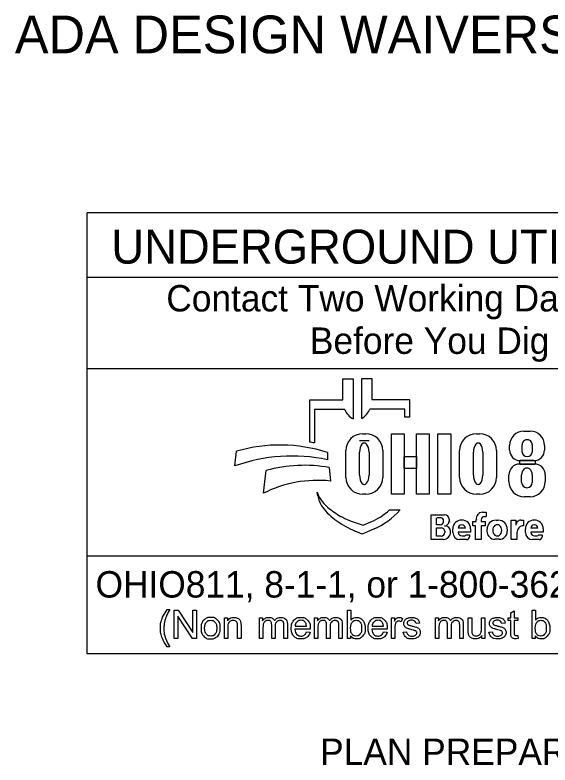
# Model space of a CAD drawing. Extents: x -14196 to 143, y -6096 to 28.
# Drawn here: x 113.808 to 116.645, y 8.921 to 12.896 of the extents above; entities that cross this region are included whole.
import ezdxf

# ---------------------------------------------------------------- set-up
doc = ezdxf.new("R2010")
doc.units = 0
doc.layers.add('SH_Data', color=7, linetype='Continuous')
doc.layers.add('SH_Text', color=7, linetype='Continuous')

msp = doc.modelspace()

# ---------------------------------------------------------------- linework, layer by layer
at = {"layer": 'SH_Data'}
for p, q in [((114.1908, 9.5104), (114.1908, 11.8479)), ((118.4408, 11.8479), (114.1908, 11.8479)), ((114.1908, 11.5064), (118.4408, 11.5064)), ((114.1908, 11.023), (118.4408, 11.023)), ((118.4408, 10.0283), (114.1908, 10.0283)), ((118.4408, 9.5104), (114.1908, 9.5104))]:
    msp.add_line(p, q, dxfattribs=at)
at = {"layer": 'SH_Text'}
for p, q in [((115.5468, 10.856), (115.5468, 10.9674)), ((115.5468, 10.9674), (115.6004, 10.9674)), ((115.6004, 10.9674), (115.6004, 10.7554)), ((115.6461, 10.7577), (115.6461, 10.9698)), ((115.6461, 10.9698), (115.6997, 10.9698)), ((115.6997, 10.9698), (115.6997, 10.8583)), ((115.3708, 10.6321), (115.3708, 10.856)), ((115.3708, 10.856), (115.5468, 10.856)), ((115.6997, 10.8583), (115.899, 10.8583)), ((115.899, 10.8583), (115.899, 10.7645)), ((115.3961, 10.8045), (115.3961, 10.6277)), ((115.5572, 10.8045), (115.3961, 10.8045)), ((115.8757, 10.8068), (115.6893, 10.8068)), ((115.8757, 10.7645), (115.8757, 10.8068)), ((115.899, 10.7645), (115.8757, 10.7645)), ((115.6518, 10.6768), (115.6683, 10.6768)), ((116.2548, 10.6768), (116.2714, 10.6768)), ((116.5064, 10.6908), (116.5391, 10.6908)), ((115.685, 10.6398), (115.6353, 10.6398)), ((116.4962, 10.5788), (116.4962, 10.6181)), ((116.5504, 10.6181), (116.5504, 10.5788)), ((114.9735, 10.5058), (114.9829, 10.5839)), ((115.4641, 10.5774), (115.4641, 10.5386)), ((115.5623, 10.4453), (115.5623, 10.5873)), ((115.6352, 10.4567), (115.6352, 10.579)), ((115.685, 10.579), (115.685, 10.4567)), ((115.7578, 10.5873), (115.7578, 10.4453)), ((116.1654, 10.4453), (116.1654, 10.5873)), ((116.2383, 10.4567), (116.2383, 10.579)), ((116.2881, 10.579), (116.2881, 10.4567)), ((116.3608, 10.5873), (116.3608, 10.4453)), ((116.4301, 10.5902), (116.4301, 10.6145)), ((116.6154, 10.6145), (116.6154, 10.5902)), ((115.4741, 10.4968), (115.4803, 10.4258)), ((116.4842, 10.5159), (116.5616, 10.5159)), ((116.5594, 10.5342), (116.4861, 10.5342)), ((115.1253, 10.3612), (115.14, 10.4814)), ((116.4264, 10.4239), (116.4264, 10.458)), ((116.4938, 10.418), (116.4938, 10.4589)), ((116.5507, 10.4589), (116.5507, 10.418)), ((116.6195, 10.458), (116.6195, 10.4239)), ((115.413, 10.3483), (115.4099, 10.3663)), ((115.6683, 10.3558), (115.6518, 10.3558)), ((116.2714, 10.3558), (116.2548, 10.3558)), ((116.5385, 10.343), (116.5073, 10.343)), ((115.7933, 10.2725), (115.8507, 10.2725)), ((116.2872, 10.2602), (116.3066, 10.2602)), ((116.3066, 10.2602), (116.3066, 10.2372)), ((116.0146, 10.1167), (116.0146, 10.2474)), ((116.0146, 10.2474), (116.0858, 10.2474)), ((116.0425, 10.1939), (116.0425, 10.2309)), ((116.0677, 10.2309), (116.0465, 10.2309)), ((116.1095, 10.2237), (116.1095, 10.2158)), ((116.2539, 10.2118), (116.2539, 10.2223)), ((116.28, 10.2203), (116.28, 10.2118)), ((116.3066, 10.2368), (116.2965, 10.2368)), ((116.3584, 10.2184), (116.3705, 10.2184)), ((116.4386, 10.1155), (116.4386, 10.2182)), ((116.4386, 10.2182), (116.4632, 10.2182)), ((116.4632, 10.2182), (116.4632, 10.1913)), ((116.4904, 10.2182), (116.5043, 10.2182)), ((116.5043, 10.2182), (116.5043, 10.1885)), ((115.5949, 10.2121), (115.6543, 10.1916)), ((115.6543, 10.1916), (115.6953, 10.2094)), ((116.062, 10.1939), (116.0425, 10.1939)), ((116.2346, 10.1888), (116.2346, 10.2118)), ((116.2346, 10.2118), (116.2539, 10.2118)), ((116.2495, 10.1888), (116.2346, 10.1888)), ((116.2495, 10.1155), (116.2495, 10.1888)), ((116.28, 10.2118), (116.3015, 10.2118)), ((116.3015, 10.1888), (116.28, 10.1888)), ((116.28, 10.1888), (116.28, 10.1155)), ((116.3015, 10.2118), (116.3015, 10.1888)), ((115.6483, 10.1446), (115.6109, 10.161)), ((115.7115, 10.172), (115.6483, 10.1446)), ((116.0425, 10.1345), (116.0425, 10.1774)), ((116.0425, 10.1774), (116.0681, 10.1774)), ((116.0862, 10.1593), (116.0862, 10.1529)), ((116.1176, 10.1564), (116.1176, 10.156)), ((116.1291, 10.1535), (116.1291, 10.1719)), ((116.1957, 10.1759), (116.1572, 10.1759)), ((116.2237, 10.1542), (116.1572, 10.1542)), ((116.2009, 10.1405), (116.2177, 10.1405)), ((116.2177, 10.1405), (116.2177, 10.1307)), ((116.2237, 10.1719), (116.2237, 10.1542)), ((116.3106, 10.1598), (116.3106, 10.1706)), ((116.4183, 10.1706), (116.4183, 10.1598)), ((116.4691, 10.1536), (116.4691, 10.1155)), ((116.514, 10.1535), (116.514, 10.1719)), ((116.5806, 10.1759), (116.5421, 10.1759)), ((116.6086, 10.1542), (116.5421, 10.1542)), ((116.5858, 10.1405), (116.6026, 10.1405)), ((116.6026, 10.1405), (116.6026, 10.1307)), ((116.6086, 10.1719), (116.6086, 10.1542)), ((116.0782, 10.1167), (116.0146, 10.1167)), ((116.0678, 10.1345), (116.0425, 10.1345)), ((116.2025, 10.1155), (116.1671, 10.1155)), ((116.1782, 10.135), (116.1923, 10.135)), ((116.28, 10.1155), (116.2495, 10.1155)), ((116.3755, 10.117), (116.3533, 10.117)), ((116.4691, 10.1155), (116.4386, 10.1155)), ((116.5874, 10.1155), (116.552, 10.1155)), ((116.5631, 10.135), (116.5772, 10.135))]:
    msp.add_line(p, q, dxfattribs=at)
for points in [[(115.8042, 10.6757), (115.8722, 10.6757), (115.8722, 10.3557), (115.8042, 10.3557)], [(115.9364, 10.6757), (116.0043, 10.6757), (116.0043, 10.3557), (115.9364, 10.3557)], [(116.0497, 10.6757), (116.1185, 10.6757), (116.1185, 10.3557), (116.0497, 10.3557)], [(115.8722, 10.5558), (115.9364, 10.5558), (115.9364, 10.4918), (115.8722, 10.4918)], [(116.4839, 10.5342), (116.5656, 10.5342), (116.5656, 10.5157), (116.4839, 10.5157)]]:
    msp.add_lwpolyline(points, close=True, dxfattribs=at)
for points in [[(114.6154, 9.7442), (114.6286, 9.7442)], [(114.6521, 9.5916), (114.6521, 9.7417), (114.6725, 9.7417), (114.7515, 9.6238), (114.7515, 9.7417), (114.7705, 9.7417), (114.7705, 9.5916), (114.7501, 9.5916), (114.6711, 9.7095), (114.6711, 9.5916), (114.6521, 9.5916)], [(115.5876, 9.5916), (115.5705, 9.5916), (115.5705, 9.7417), (115.589, 9.7417), (115.589, 9.6882)], [(116.5667, 9.5916), (116.5496, 9.5916), (116.5496, 9.7417), (116.568, 9.7417), (116.568, 9.6882)], [(114.9181, 9.5916), (114.9181, 9.7004), (114.9347, 9.7004), (114.9347, 9.6849)], [(115.1045, 9.5916), (115.1045, 9.7004), (115.121, 9.7004), (115.121, 9.6851)], [(115.3959, 9.5916), (115.3959, 9.7004), (115.4124, 9.7004), (115.4124, 9.6851)], [(115.8037, 9.5916), (115.8037, 9.7004), (115.8203, 9.7004), (115.8203, 9.6839)], [(116.0369, 9.5916), (116.0369, 9.7004), (116.0534, 9.7004), (116.0534, 9.6851)], [(116.2112, 9.633), (116.2112, 9.7004), (116.2296, 9.7004), (116.2296, 9.6401)], [(116.2809, 9.6421), (116.2809, 9.7004), (116.2993, 9.7004), (116.2993, 9.5916), (116.2828, 9.5916)], [(116.4365, 9.6234), (116.4365, 9.6861), (116.4229, 9.6861), (116.4229, 9.7004), (116.4365, 9.7004), (116.4365, 9.7274), (116.455, 9.7384), (116.455, 9.7004), (116.4734, 9.7004), (116.4734, 9.6861), (116.455, 9.6861), (116.455, 9.6223)], [(115.1876, 9.6547), (115.1876, 9.5916), (115.1692, 9.5916), (115.1692, 9.6622)], [(115.252, 9.6662), (115.252, 9.5916), (115.2336, 9.5916), (115.2336, 9.6601)], [(115.479, 9.6547), (115.479, 9.5916), (115.4605, 9.5916), (115.4605, 9.6622)], [(115.5434, 9.6662), (115.5434, 9.5916), (115.525, 9.5916), (115.525, 9.6601)], [(115.8627, 9.6969), (115.8563, 9.6799)], [(115.9527, 9.6723), (115.9346, 9.6699)], [(116.12, 9.6547), (116.12, 9.5916), (116.1015, 9.5916), (116.1015, 9.6622)], [(116.1844, 9.6662), (116.1844, 9.5916), (116.166, 9.5916), (116.166, 9.6601)], [(116.4072, 9.6723), (116.3892, 9.6699)], [(114.9365, 9.651), (114.9365, 9.5916), (114.9181, 9.5916)], [(115.0064, 9.6585), (115.0064, 9.5916), (114.988, 9.5916), (114.988, 9.6577)], [(115.1229, 9.648), (115.1229, 9.5916), (115.1045, 9.5916)], [(115.3732, 9.6412), (115.2921, 9.6412)], [(115.2931, 9.6564), (115.3539, 9.6564)], [(115.3537, 9.6267), (115.3727, 9.6243)], [(115.4143, 9.648), (115.4143, 9.5916), (115.3959, 9.5916)], [(115.7812, 9.6412), (115.7001, 9.6412)], [(115.7011, 9.6564), (115.7619, 9.6564)], [(115.7617, 9.6267), (115.7807, 9.6243)], [(115.8221, 9.6486), (115.8221, 9.5916), (115.8037, 9.5916)], [(115.8663, 9.6241), (115.8845, 9.6269)], [(116.0553, 9.648), (116.0553, 9.5916), (116.0369, 9.5916)], [(116.3208, 9.6241), (116.339, 9.6269)], [(115.5876, 9.6052), (115.5876, 9.5916)], [(116.2828, 9.5916), (116.2828, 9.6076)], [(116.4734, 9.608), (116.476, 9.5917)], [(116.5667, 9.6052), (116.5667, 9.5916)], [(114.6286, 9.5474), (114.6154, 9.5474)]]:
    msp.add_lwpolyline(points, dxfattribs=at)
for centre, radius, start, end in [((115.6485, 10.8413), 0.0985, 201.9296, 240.7469), ((115.598, 10.8436), 0.0985, 299.2531, 338.0704), ((115.6518, 10.5873), 0.0895, 90, 180), ((115.6683, 10.5873), 0.0895, 0, 90), ((116.2548, 10.5873), 0.0895, 90, 180), ((116.2714, 10.5873), 0.0895, 0, 90), ((116.5064, 10.6145), 0.0763, 90, 180), ((116.5391, 10.6145), 0.0763, 0, 90), ((115.2129, 9.7978), 0.8191, 72.1402, 106.3144), ((115.2427, 9.8231), 0.8191, 79.2074, 81.0007), ((116.4861, 10.5902), 0.056, 180, 270), ((116.5594, 10.5902), 0.056, 270, 0), ((115.276, 9.6667), 0.8919, 77.8238, 109.8274), ((115.3399, 9.777), 0.7322, 79.44, 105.8467), ((116.4842, 10.458), 0.0579, 90, 180), ((116.5616, 10.458), 0.0579, 0, 90), ((115.412, 9.7938), 0.6357, 83.8248, 116.8021), ((115.6518, 10.4453), 0.0895, 180, 270), ((115.6683, 10.4453), 0.0895, 270, 0), ((116.2548, 10.4453), 0.0895, 180, 270), ((116.2714, 10.4453), 0.0895, 270, 0), ((116.5073, 10.4239), 0.081, 180, 270), ((116.5385, 10.4239), 0.081, 270, 0), ((115.5973, 10.4384), 0.2008, 201.0457, 232.5314), ((115.5543, 10.3724), 0.1433, 189.6817, 216.0884), ((115.688, 10.4699), 0.3088, 216.0884, 235.7167), ((115.7899, 10.6896), 0.5173, 232.5314, 241.794), ((115.5519, 10.5399), 0.3602, 293.4582, 312.0712), ((115.5519, 10.5399), 0.401, 293.4582, 317.8286), ((116.2872, 10.2267), 0.0335, 90, 187.5187), ((115.7047, 10.5308), 0.3371, 241.794, 250.9821), ((116.0638, 10.214), 0.0169, 357.8325, 90), ((116.0858, 10.2237), 0.0238, 0, 90), ((116.1764, 10.1719), 0.0473, 0, 180), ((116.2965, 10.2203), 0.0165, 90, 180), ((116.3584, 10.1706), 0.0478, 90, 180), ((116.3705, 10.1706), 0.0478, 0, 90), ((116.4901, 10.1913), 0.0269, 89.2449, 180), ((116.5613, 10.1719), 0.0473, 0, 180), ((115.8545, 10.7141), 0.6044, 235.7167, 246.2325), ((116.062, 10.2127), 0.0187, 270, 2.0582), ((116.0854, 10.2129), 0.0243, 270, 6.6529), ((116.0855, 10.1565), 0.0321, 4.0748, 90), ((116.0959, 10.2115), 0.0175, 347.4023, 0), ((116.1764, 10.1749), 0.0193, 2.9632, 177.0368), ((116.5041, 10.1536), 0.0349, 89.6033, 180), ((116.5614, 10.1749), 0.0193, 2.9632, 177.0368), ((116.0678, 10.1529), 0.0184, 270, 0), ((116.0681, 10.1593), 0.0181, 0, 90), ((116.0782, 10.156), 0.0393, 270, 0), ((116.0846, 10.1564), 0.033, 0, 11.7502), ((116.1671, 10.1535), 0.038, 180, 270), ((116.1782, 10.156), 0.021, 184.827, 270), ((116.1923, 10.1444), 0.00938, 270, 335.9979), ((116.3533, 10.1598), 0.0428, 180, 270), ((116.3755, 10.1598), 0.0428, 270, 0), ((116.552, 10.1535), 0.038, 180, 270), ((116.5631, 10.156), 0.021, 184.827, 270), ((116.5772, 10.1444), 0.00938, 270, 335.9979), ((116.2025, 10.1307), 0.0152, 270, 0), ((116.5874, 10.1307), 0.0152, 270, 0)]:
    msp.add_arc(centre, radius, start, end, dxfattribs=at)
for centre, major_axis, ratio, start_param, end_param in [((115.6601, 10.579), (0, 0.0484), 0.514403, 4.712389, 7.853982), ((116.2632, 10.579), (0, 0.0484), 0.514403, 4.712389, 7.853982), ((116.5233, 10.6181), (0.0271, 0), 0.969373, 0, 3.141593), ((116.5233, 10.5788), (0.0271, 0), 0.818453, 3.141593, 6.283185), ((115.6601, 10.4567), (0, 0.0484), 0.514403, 1.570796, 4.712389), ((116.2632, 10.4567), (0, 0.0484), 0.514403, 1.570796, 4.712389), ((116.5223, 10.4589), (0, 0.0358), 0.794529, 4.712389, 7.853982), ((116.5223, 10.418), (0.0284, 0), 0.959837, 3.141593, 6.283185), ((116.3649, 10.1652), (0, 0.029), 0.832186, 4.712389, 7.853982), ((116.3649, 10.1652), (0, 0.0302), 0.797287, 1.570796, 4.712389)]:
    msp.add_ellipse(centre, major_axis=major_axis, ratio=ratio, start_param=start_param, end_param=end_param, dxfattribs=at)
for points in [[(114.6154, 9.5474), (114.6001, 9.5667), (114.5896, 9.5925), (114.579, 9.6183), (114.579, 9.6459), (114.579, 9.6703), (114.5869, 9.6926), (114.5961, 9.7185), (114.6154, 9.7442)], [(114.6286, 9.7442), (114.6162, 9.7229), (114.6122, 9.7138), (114.606, 9.6997), (114.6024, 9.6843), (114.598, 9.6652), (114.598, 9.6458), (114.598, 9.5966), (114.6286, 9.5474)], [(114.7946, 9.646), (114.7946, 9.6762), (114.8114, 9.6907), (114.8254, 9.7028), (114.8456, 9.7028), (114.868, 9.7028), (114.8822, 9.6881), (114.8965, 9.6734), (114.8965, 9.6475), (114.8965, 9.6265), (114.8902, 9.6145), (114.8839, 9.6025), (114.8718, 9.5958), (114.8598, 9.5892), (114.8456, 9.5892), (114.8228, 9.5892), (114.8087, 9.6038), (114.7946, 9.6185), (114.7946, 9.646)], [(114.9347, 9.6849), (114.9467, 9.7028), (114.9693, 9.7028), (114.9791, 9.7028), (114.9874, 9.6993), (114.9956, 9.6957), (114.9997, 9.69), (115.0038, 9.6843), (115.0054, 9.6764), (115.0064, 9.6713), (115.0064, 9.6585)], [(115.121, 9.6851), (115.1261, 9.6931), (115.1346, 9.6979), (115.1431, 9.7028), (115.154, 9.7028), (115.1661, 9.7028), (115.1738, 9.6978), (115.1815, 9.6928), (115.1847, 9.6837), (115.1976, 9.7028), (115.2184, 9.7028), (115.2346, 9.7028), (115.2433, 9.6939), (115.252, 9.6849), (115.252, 9.6662)], [(115.3727, 9.6243), (115.3682, 9.6076), (115.356, 9.5984), (115.3439, 9.5892), (115.3249, 9.5892), (115.3011, 9.5892), (115.2871, 9.6039), (115.2731, 9.6186), (115.2731, 9.6451), (115.2731, 9.6725), (115.2872, 9.6877), (115.3014, 9.7028), (115.3239, 9.7028), (115.3457, 9.7028), (115.3595, 9.688), (115.3734, 9.6731), (115.3734, 9.6462), (115.3734, 9.6445), (115.3732, 9.6412)], [(115.4124, 9.6851), (115.4175, 9.6931), (115.426, 9.6979), (115.4345, 9.7028), (115.4454, 9.7028), (115.4574, 9.7028), (115.4652, 9.6978), (115.4729, 9.6928), (115.4761, 9.6837), (115.489, 9.7028), (115.5097, 9.7028), (115.526, 9.7028), (115.5347, 9.6939), (115.5434, 9.6849), (115.5434, 9.6662)], [(115.589, 9.6882), (115.6006, 9.7028), (115.6188, 9.7028), (115.6288, 9.7028), (115.6378, 9.6988), (115.6467, 9.6947), (115.6525, 9.6874), (115.6583, 9.6801), (115.6616, 9.6697), (115.6648, 9.6594), (115.6648, 9.6476), (115.6648, 9.6197), (115.651, 9.6044), (115.6372, 9.5892), (115.6178, 9.5892), (115.5986, 9.5892), (115.5876, 9.6052)], [(115.7807, 9.6243), (115.7762, 9.6076), (115.764, 9.5984), (115.7518, 9.5892), (115.7329, 9.5892), (115.709, 9.5892), (115.6951, 9.6039), (115.6811, 9.6186), (115.6811, 9.6451), (115.6811, 9.6725), (115.6952, 9.6877), (115.7094, 9.7028), (115.7319, 9.7028), (115.7537, 9.7028), (115.7675, 9.688), (115.7813, 9.6731), (115.7813, 9.6462), (115.7813, 9.6445), (115.7812, 9.6412)], [(115.8203, 9.6839), (115.8266, 9.6955), (115.832, 9.6991), (115.8373, 9.7028), (115.8438, 9.7028), (115.8531, 9.7028), (115.8627, 9.6969)], [(115.8845, 9.6269), (115.886, 9.616), (115.893, 9.6101), (115.9001, 9.6043), (115.9127, 9.6043), (115.9255, 9.6043), (115.9316, 9.6095), (115.9378, 9.6146), (115.9378, 9.6216), (115.9378, 9.6279), (115.9323, 9.6315), (115.9285, 9.6339), (115.9135, 9.6377), (115.8932, 9.6428), (115.8853, 9.6466), (115.8775, 9.6503), (115.8734, 9.6569), (115.8693, 9.6635), (115.8693, 9.6715), (115.8693, 9.6788), (115.8727, 9.685), (115.876, 9.6911), (115.8818, 9.6952), (115.8861, 9.6984), (115.8935, 9.7006), (115.901, 9.7028), (115.9095, 9.7028), (115.9223, 9.7028), (115.932, 9.6991), (115.9417, 9.6954), (115.9463, 9.6891), (115.9509, 9.6828), (115.9527, 9.6723)], [(116.0534, 9.6851), (116.0585, 9.6931), (116.067, 9.6979), (116.0755, 9.7028), (116.0864, 9.7028), (116.0984, 9.7028), (116.1062, 9.6978), (116.1139, 9.6928), (116.1171, 9.6837), (116.13, 9.7028), (116.1507, 9.7028), (116.167, 9.7028), (116.1757, 9.6939), (116.1844, 9.6849), (116.1844, 9.6662)], [(116.339, 9.6269), (116.3406, 9.616), (116.3476, 9.6101), (116.3546, 9.6043), (116.3673, 9.6043), (116.38, 9.6043), (116.3862, 9.6095), (116.3924, 9.6146), (116.3924, 9.6216), (116.3924, 9.6279), (116.3869, 9.6315), (116.3831, 9.6339), (116.368, 9.6377), (116.3477, 9.6428), (116.3399, 9.6466), (116.332, 9.6503), (116.328, 9.6569), (116.3239, 9.6635), (116.3239, 9.6715), (116.3239, 9.6788), (116.3273, 9.685), (116.3306, 9.6911), (116.3363, 9.6952), (116.3406, 9.6984), (116.3481, 9.7006), (116.3555, 9.7028), (116.364, 9.7028), (116.3769, 9.7028), (116.3866, 9.6991), (116.3963, 9.6954), (116.4009, 9.6891), (116.4055, 9.6828), (116.4072, 9.6723)], [(116.568, 9.6882), (116.5797, 9.7028), (116.5978, 9.7028), (116.6079, 9.7028), (116.6168, 9.6988), (116.6258, 9.6947), (116.6316, 9.6874), (116.6374, 9.6801), (116.6406, 9.6697), (116.6439, 9.6594), (116.6439, 9.6476), (116.6439, 9.6197), (116.6301, 9.6044), (116.6162, 9.5892), (116.5969, 9.5892), (116.5776, 9.5892), (116.5667, 9.6052)], [(114.8136, 9.646), (114.8136, 9.6251), (114.8227, 9.6147), (114.8318, 9.6043), (114.8456, 9.6043), (114.8593, 9.6043), (114.8684, 9.6147), (114.8775, 9.6252), (114.8775, 9.6466), (114.8775, 9.6668), (114.8683, 9.6772), (114.8592, 9.6876), (114.8456, 9.6876), (114.8318, 9.6876), (114.8227, 9.6772), (114.8136, 9.6669), (114.8136, 9.646)], [(114.988, 9.6577), (114.988, 9.669), (114.9859, 9.6746), (114.9837, 9.6801), (114.9782, 9.6835), (114.9728, 9.6868), (114.9654, 9.6868), (114.9536, 9.6868), (114.9451, 9.6793), (114.9365, 9.6718), (114.9365, 9.651)], [(115.1692, 9.6622), (115.1692, 9.6745), (115.1647, 9.6806), (115.1601, 9.6868), (115.1499, 9.6868), (115.1421, 9.6868), (115.1355, 9.6827), (115.1289, 9.6786), (115.1259, 9.6707), (115.1229, 9.6628), (115.1229, 9.648)], [(115.2336, 9.6601), (115.2336, 9.6711), (115.2318, 9.676), (115.23, 9.6809), (115.2253, 9.6838), (115.2206, 9.6868), (115.2142, 9.6868), (115.2028, 9.6868), (115.1952, 9.6792), (115.1876, 9.6715), (115.1876, 9.6547)], [(115.3539, 9.6564), (115.3527, 9.6701), (115.3469, 9.677), (115.3381, 9.6877), (115.3241, 9.6877), (115.3114, 9.6877), (115.3027, 9.6792), (115.294, 9.6706), (115.2931, 9.6564)], [(115.4605, 9.6622), (115.4605, 9.6745), (115.456, 9.6806), (115.4515, 9.6868), (115.4413, 9.6868), (115.4335, 9.6868), (115.4269, 9.6827), (115.4202, 9.6786), (115.4173, 9.6707), (115.4143, 9.6628), (115.4143, 9.648)], [(115.525, 9.6601), (115.525, 9.6711), (115.5232, 9.676), (115.5214, 9.6809), (115.5167, 9.6838), (115.512, 9.6868), (115.5056, 9.6868), (115.4941, 9.6868), (115.4865, 9.6792), (115.479, 9.6715), (115.479, 9.6547)], [(115.5874, 9.6468), (115.5874, 9.6272), (115.5927, 9.6185), (115.6014, 9.6043), (115.6162, 9.6043), (115.6283, 9.6043), (115.637, 9.6148), (115.6458, 9.6253), (115.6458, 9.6461), (115.6458, 9.6674), (115.6374, 9.6776), (115.629, 9.6877), (115.617, 9.6877), (115.6049, 9.6877), (115.5962, 9.6772), (115.5874, 9.6667), (115.5874, 9.6468)], [(115.7619, 9.6564), (115.7607, 9.6701), (115.7549, 9.677), (115.7461, 9.6877), (115.7321, 9.6877), (115.7194, 9.6877), (115.7107, 9.6792), (115.702, 9.6706), (115.7011, 9.6564)], [(115.8563, 9.6799), (115.8495, 9.6838), (115.8428, 9.6838), (115.8368, 9.6838), (115.832, 9.6802), (115.8272, 9.6765), (115.8252, 9.6701), (115.8221, 9.6602), (115.8221, 9.6486)], [(115.9346, 9.6699), (115.9334, 9.6783), (115.9275, 9.683), (115.9216, 9.6877), (115.9108, 9.6877), (115.8981, 9.6877), (115.8926, 9.6835), (115.8872, 9.6793), (115.8872, 9.6737), (115.8872, 9.6701), (115.8895, 9.6672), (115.8917, 9.6642), (115.8965, 9.6623), (115.8993, 9.6612), (115.9128, 9.6575), (115.9324, 9.6523), (115.9402, 9.649), (115.9479, 9.6457), (115.9524, 9.6393), (115.9568, 9.633), (115.9568, 9.6236), (115.9568, 9.6144), (115.9514, 9.6062), (115.946, 9.5981), (115.9358, 9.5936), (115.9257, 9.5892), (115.9129, 9.5892), (115.8916, 9.5892), (115.8805, 9.598), (115.8693, 9.6068), (115.8663, 9.6241)], [(116.1015, 9.6622), (116.1015, 9.6745), (116.097, 9.6806), (116.0925, 9.6868), (116.0823, 9.6868), (116.0745, 9.6868), (116.0679, 9.6827), (116.0612, 9.6786), (116.0583, 9.6707), (116.0553, 9.6628), (116.0553, 9.648)], [(116.166, 9.6601), (116.166, 9.6711), (116.1642, 9.676), (116.1624, 9.6809), (116.1577, 9.6838), (116.153, 9.6868), (116.1466, 9.6868), (116.1351, 9.6868), (116.1275, 9.6792), (116.12, 9.6715), (116.12, 9.6547)], [(116.3892, 9.6699), (116.3879, 9.6783), (116.382, 9.683), (116.3761, 9.6877), (116.3654, 9.6877), (116.3526, 9.6877), (116.3472, 9.6835), (116.3418, 9.6793), (116.3418, 9.6737), (116.3418, 9.6701), (116.344, 9.6672), (116.3463, 9.6642), (116.3511, 9.6623), (116.3539, 9.6612), (116.3674, 9.6575), (116.387, 9.6523), (116.3948, 9.649), (116.4025, 9.6457), (116.4069, 9.6393), (116.4114, 9.633), (116.4114, 9.6236), (116.4114, 9.6144), (116.406, 9.6062), (116.4006, 9.5981), (116.3904, 9.5936), (116.3803, 9.5892), (116.3674, 9.5892), (116.3462, 9.5892), (116.335, 9.598), (116.3239, 9.6068), (116.3208, 9.6241)], [(116.5664, 9.6468), (116.5664, 9.6272), (116.5717, 9.6185), (116.5804, 9.6043), (116.5953, 9.6043), (116.6073, 9.6043), (116.6161, 9.6148), (116.6249, 9.6253), (116.6249, 9.6461), (116.6249, 9.6674), (116.6165, 9.6776), (116.608, 9.6877), (116.5961, 9.6877), (116.584, 9.6877), (116.5752, 9.6772), (116.5664, 9.6667), (116.5664, 9.6468)], [(115.2921, 9.6412), (115.2931, 9.6233), (115.3022, 9.6138), (115.3114, 9.6043), (115.325, 9.6043), (115.3351, 9.6043), (115.3423, 9.6096), (115.3495, 9.615), (115.3537, 9.6267)], [(115.7001, 9.6412), (115.7011, 9.6233), (115.7102, 9.6138), (115.7194, 9.6043), (115.733, 9.6043), (115.7431, 9.6043), (115.7503, 9.6096), (115.7575, 9.615), (115.7617, 9.6267)], [(116.2828, 9.6076), (116.2701, 9.5892), (116.2483, 9.5892), (116.2387, 9.5892), (116.2304, 9.5929), (116.222, 9.5965), (116.218, 9.6021), (116.214, 9.6077), (116.2123, 9.6158), (116.2112, 9.6212), (116.2112, 9.633)], [(116.2296, 9.6401), (116.2296, 9.6257), (116.2307, 9.6206), (116.2325, 9.6134), (116.2381, 9.6092), (116.2437, 9.6051), (116.252, 9.6051), (116.2603, 9.6051), (116.2676, 9.6093), (116.2749, 9.6136), (116.2779, 9.6209), (116.2809, 9.6282), (116.2809, 9.6421)], [(116.476, 9.5917), (116.4682, 9.5901), (116.4621, 9.5901), (116.4521, 9.5901), (116.4466, 9.5933), (116.441, 9.5964), (116.4388, 9.6016), (116.4365, 9.6068), (116.4365, 9.6234)], [(116.455, 9.6223), (116.455, 9.6144), (116.4559, 9.6122), (116.4569, 9.6099), (116.4591, 9.6086), (116.4613, 9.6073), (116.4653, 9.6073), (116.4684, 9.6073), (116.4734, 9.608)]]:
    msp.add_open_spline(points, degree=3, dxfattribs=at)

# ---------------------------------------------------------------- texts
for s, height, p in [('ADA DESIGN WAIVERS', 0.2, (113.8077, 12.6933)), ('UNDERGROUND UTILITIES', 0.18, (114.3189, 11.5783)), ('Contact Two Working Days', 0.14, (114.6104, 11.3248)), ('Before You Dig', 0.14, (115.3716, 11.0998)), ('OHIO811, 8-1-1, or 1-800-362-2764', 0.14, (114.2352, 9.8083)), ('PLAN PREPARED BY:', 0.14, (115.4258, 8.9207))]:
    msp.add_text(s, height=height, dxfattribs=at).set_placement(p)

doc.saveas('drawing.dxf')
